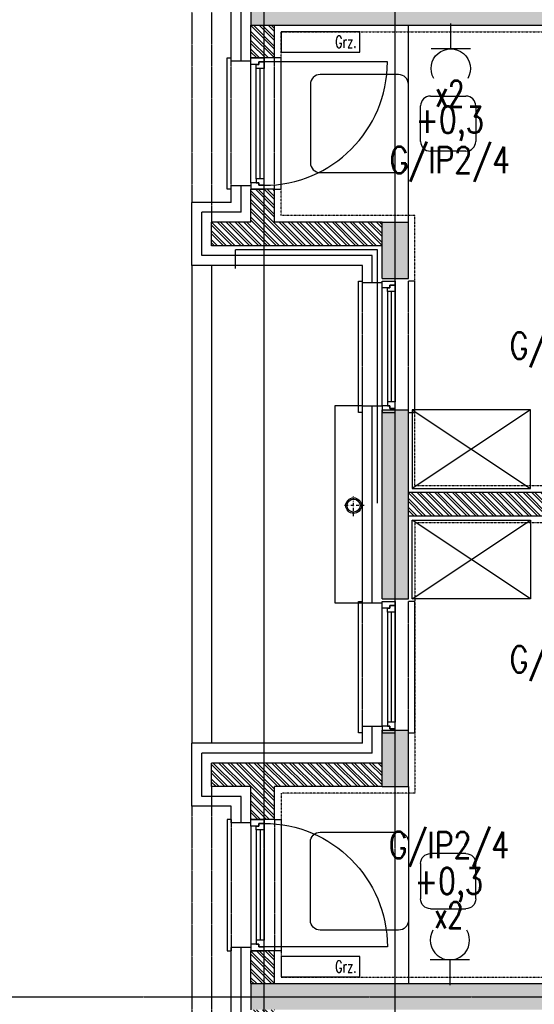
# Model space of a CAD drawing. Extents: x -7228 to 74941, y -112898 to 85621.
# Tile 527 of 635: x 60411 to 60804, y 37311 to 38061. Entities that reach past the tile are written whole.
import ezdxf
from ezdxf.enums import TextEntityAlignment as Align

# ---------------------------------------------------------------- set-up
doc = ezdxf.new("R2010")
doc.units = 0
for name, pattern in [('CENTER', [2, 1.25, -0.25, 0.25, -0.25]), ('DASHDOT', [1, 0.5, -0.25, 0, -0.25]), ('DASHED2', [0.375, 0.25, -0.125]), ('DIVIDE', [31.75, 12.7, -6.35, 0, -6.35, 0, -6.35])]:
    doc.linetypes.add(name, pattern=pattern)
doc.layers.get('0').update_dxf_attribs({"color": 101, "linetype": 'CONTINUOUS'})
for name, color, linetype in [('E35', 6, 'CONTINUOUS'), ('E50', 3, 'CONTINUOUS'), ('Ins-co', 2, 'CONTINUOUS'), ('Mkd-piony', 86, 'CONTINUOUS'), ('Mw-rury', 160, 'CONTINUOUS'), ('Okn---okna', 5, 'CONTINUOUS'), ('Os-osie glowne', 1, 'CENTER'), ('Pzt-chodniki', 8, 'CONTINUOUS'), ('Sc-beton', 7, 'CONTINUOUS'), ('Sc-beton-hatch', 86, 'CONTINUOUS'), ('Sc-cegla pustak', 42, 'CONTINUOUS'), ('Sc-cegla pustak-hatch', 8, 'CONTINUOUS'), ('Sc-drewno', 22, 'CONTINUOUS'), ('Sc-izolacja term-styropian', 151, 'STYROPIAN-KA'), ('Suf-widok', 8, 'CONTINUOUS'), ('W-idok nad', 5, 'DASHED2'), ('Wyp-meble', 155, 'CONTINUOUS')]:
    doc.layers.add(name, color=color, linetype=linetype)
doc.styles.add('ROMANS', font='romans', dxfattribs={"width": 0.85})
doc.linetypes.add('BATTING', pattern='A,0.0001,-0.1,[134,ltypeshp.shx,S=0.1,R=0,X=-0.1,Y=0],-0.2,[134,ltypeshp.shx,S=0.1,R=180,X=0.1,Y=0],-0.1', length=0.4001)
doc.linetypes.add('STYROPIAN-KA', pattern='A,0.0001,-0.1,[135,ltypeshp.shx,S=0.1,R=0,X=-0.1,Y=0],0,[135,ltypeshp.shx,S=0.1,R=180,X=0.1,Y=0],-0.1', length=0.2001)

# ---------------------------------------------------------------- blocks, each defined once
blk = doc.blocks.new('_0630_stolik_wyposazenie')
for p, q in [((-7.47, 37.33), (-67.2, 37.33)), ((-74.67, 29.87), (-74.67, -29.87)), ((0, -29.87), (0, 29.87)), ((-118.53, 21), (-91.47, 21)), ((-126, -13.53), (-126, 13.53)), ((-84, 13.53), (-84, -13.53)), ((-91.47, -21), (-118.53, -21)), ((-67.2, -37.33), (-7.47, -37.33))]:
    blk.add_line(p, q)
for centre, start, end in [((-67.2, 29.87), 90, 180), ((-7.47, 29.87), 0, 90), ((-118.53, 13.53), 90, 180), ((-91.47, 13.53), 0, 90), ((-118.53, -13.53), 180, 270), ((-91.47, -13.53), 270, 0), ((-67.2, -29.87), 180, 270), ((-7.47, -29.87), 270, 0)]:
    blk.add_arc(centre, 7.47, start, end)
blk = doc.blocks.new('_0630_szafa_1os')
blk.add_lwpolyline([(-90, 0), (-90, -60), (0, -60), (0, 0)], close=True)
for points in [[(-90, 0), (0, -60)], [(0, 0), (-90, -60)]]:
    blk.add_lwpolyline(points)
blk = doc.blocks.new('_gkdfjhk')
at = {"linetype": 'DASHED2'}
for p, q in [((-15, -100), (-15, 0)), ((18, -100), (18, 0))]:
    blk.add_line(p, q, dxfattribs=at)
for p, q in [((0, -95), (0, -5)), ((104, -3), (10, -3)), ((4, -92), (4, -8)), ((7, -92), (7, -8)), ((10, -92), (10, -8))]:
    blk.add_line(p, q)
for points in [[(-15, -100), (-18, -100), (-18, 0), (-15, 0)], [(18, -100), (23, -100), (23, 0), (18, 0)]]:
    blk.add_lwpolyline(points)
for points in [[(0, -5), (0, 0), (10, 0), (10, -3), (6, -3), (6, -5)], [(4, -8), (4, -5), (6, -5), (6, -3), (10, -3), (10, -5), (10, -8)], [(0, -95), (0, -100), (10, -100), (10, -97), (6, -97), (6, -95)], [(4, -92), (4, -95), (6, -95), (6, -97), (10, -97), (10, -95), (10, -92)]]:
    blk.add_lwpolyline(points, close=True)
blk.add_arc((10, -3), 94, 270, 0)
blk = doc.blocks.new('_nfkdshfkdhgg')
for p, q in [((-28, -100), (-28, 0)), ((-28, 0), (-25, 0)), ((15, 0), (10, 0)), ((15, -100), (15, 0)), ((-10, -95), (-10, -5)), ((-6, -8), (-6, -92)), ((-3, -8), (-3, -92)), ((0, -8), (0, -92)), ((-25, -100), (-28, -100)), ((10, -100), (15, -100))]:
    blk.add_line(p, q)
at = {"linetype": 'DASHED2'}
for p, q in [((-25, -100), (-25, 0)), ((10, -100), (10, 0))]:
    blk.add_line(p, q, dxfattribs=at)
for points in [[(-10, -5), (-10, 0), (0, 0), (0, -3), (-4, -3), (-4, -5)], [(-6, -8), (-6, -5), (-4, -5), (-4, -3), (0, -3), (0, -5), (0, -8)], [(-10, -95), (-10, -100), (0, -100), (0, -97), (-4, -97), (-4, -95)], [(-6, -92), (-6, -95), (-4, -95), (-4, -97), (0, -97), (0, -95), (0, -92)]]:
    blk.add_lwpolyline(points, close=True)
blk = doc.blocks.new('rs75')
at = {"layer": 'Mkd-piony', "color": 251, "linetype": 'DASHDOT', "ltscale": 3}
for p, q in [((4236.28, -1401.66), (4236.28, -1389.4)), ((4242.42, -1395.53), (4230.15, -1395.53))]:
    blk.add_line(p, q, dxfattribs=at)
at = {"layer": 'Mkd-piony', "color": 251, "ltscale": 10}
blk.add_circle((4236.28, -1395.53), 4.5, dxfattribs=at)
at = {"layer": 'Mkd-piony'}
blk.add_circle((4236.28, -1395.53), 3.75, dxfattribs=at)
blk = doc.blocks.new('g2')
at = {"layer": 'E35'}
blk.add_line((15, 19.27), (-15, 19.27), dxfattribs=at)
blk.add_arc((0, 34.27), 15, 150, 30, dxfattribs=at)
at = {"layer": 'E50'}
blk.add_line((0, 19.27), (0, 0), dxfattribs=at)

msp = doc.modelspace()

# ---------------------------------------------------------------- hatches: boundary and pattern name
at = {"layer": 'Sc-beton-hatch'}
h = msp.add_hatch(dxfattribs=at)
h.set_pattern_fill('ANSI33', color=256, style=0)
h.paths.add_polyline_path([(60707.547, 38656.472), (60687.547, 38656.472), (60687.547, 38613.472), (60707.547, 38613.472)])
h.paths.add_polyline_path([(60707.547, 38513.472), (60687.547, 38513.472), (60687.547, 38369.472), (60707.547, 38369.472)])
h.paths.add_polyline_path([(60687.547, 38226.472), (60707.547, 38226.472), (60707.547, 38269.472), (60687.547, 38269.472)])
h.paths.add_polyline_path([(61219.547, 38056.472), (61219.547, 38076.472), (60587.547, 38076.472), (60587.547, 38056.472)])
h.paths.add_polyline_path([(60707.547, 37906.472), (60687.547, 37906.472), (60687.547, 37863.472), (60707.547, 37863.472)])
h.paths.add_polyline_path([(61477.547, 38391.472), (61457.547, 38391.472), (61457.547, 38201.472), (61477.547, 38201.472)])
h.paths.add_polyline_path([(61477.547, 38681.472), (61457.547, 38681.472), (61457.547, 38491.472), (61477.547, 38491.472)])
h.paths.add_polyline_path([(62149.547, 38513.472), (62129.547, 38513.472), (62129.547, 38369.472), (62149.547, 38369.472)])
h.paths.add_polyline_path([(62149.547, 38269.472), (62129.547, 38269.472), (62129.547, 38226.472), (62149.547, 38226.472)])
h.paths.add_polyline_path([(61477.547, 38076.472), (61477.547, 38081.472), (61457.547, 38081.472), (61457.547, 38051.472), (61477.547, 38051.472), (61477.547, 38056.472), (62227.547, 38056.472), (62227.547, 38076.472)])
h.paths.add_polyline_path([(62129.547, 37863.472), (62149.547, 37863.472), (62149.547, 37906.472), (62129.547, 37906.472)])
h.paths.add_polyline_path([(61457.547, 37741.472), (61477.547, 37741.472), (61477.547, 37931.472), (61457.547, 37931.472)])
h.paths.add_polyline_path([(61477.547, 37641.472), (61457.547, 37641.472), (61457.547, 37451.472), (61477.547, 37451.472)])
h.paths.add_polyline_path([(62149.547, 37763.472), (62129.547, 37763.472), (62129.547, 37619.472), (62149.547, 37619.472)])
h.paths.add_polyline_path([(62149.547, 37519.472), (62129.547, 37519.472), (62129.547, 37476.472), (62149.547, 37476.472)])
h.paths.add_polyline_path([(61477.547, 37326.472), (61477.547, 37331.472), (61457.547, 37331.472), (61457.547, 37301.472), (61477.547, 37301.472), (61477.547, 37306.472), (62227.547, 37306.472), (62227.547, 37326.472)])
h.paths.add_polyline_path([(61219.547, 37306.472), (61219.547, 37326.472), (60587.547, 37326.472), (60587.547, 37306.472)])
h.paths.add_polyline_path([(60707.547, 37519.472), (60687.547, 37519.472), (60687.547, 37476.472), (60707.547, 37476.472)])
h.paths.add_polyline_path([(60707.547, 37763.472), (60687.547, 37763.472), (60687.547, 37619.472), (60707.547, 37619.472)])
h.paths.add_polyline_path([(60687.547, 37113.472), (60707.547, 37113.472), (60707.547, 37156.472), (60687.547, 37156.472)])
h.paths.add_polyline_path([(60687.547, 36869.472), (60707.547, 36869.472), (60707.547, 37013.472), (60687.547, 37013.472)])
h.paths.add_polyline_path([(60707.547, 36726.472), (60707.547, 36769.472), (60687.547, 36769.472), (60687.547, 36726.472)])
h.paths.add_polyline_path([(61219.547, 36556.472), (61219.547, 36576.472), (60587.547, 36576.472), (60587.547, 36556.472)])
h.paths.add_polyline_path([(61477.547, 37181.472), (61457.547, 37181.472), (61457.547, 36991.472), (61477.547, 36991.472)])
h.paths.add_polyline_path([(61477.547, 36891.472), (61457.547, 36891.472), (61457.547, 36701.472), (61477.547, 36701.472)])
h.paths.add_polyline_path([(62149.547, 37156.472), (62129.547, 37156.472), (62129.547, 37113.472), (62149.547, 37113.472)])
h.paths.add_polyline_path([(62129.547, 36869.472), (62149.547, 36869.472), (62149.547, 37013.472), (62129.547, 37013.472)])
h.paths.add_polyline_path([(62149.547, 36769.472), (62129.547, 36769.472), (62129.547, 36726.472), (62149.547, 36726.472)])
h.paths.add_polyline_path([(61477.547, 36576.472), (61477.547, 36581.472), (61457.547, 36581.472), (61457.547, 36551.472), (61477.547, 36551.472), (61477.547, 36556.472), (62227.547, 36556.472), (62227.547, 36576.472)])
h.paths.add_polyline_path([(62149.547, 36406.472), (62129.547, 36406.472), (62129.547, 36363.472), (62149.547, 36363.472)])
h.paths.add_polyline_path([(62129.547, 36263.472), (62129.547, 36119.472), (62149.547, 36119.472), (62149.547, 36263.472)])
h.paths.add_polyline_path([(61477.547, 36431.472), (61457.547, 36431.472), (61457.547, 36241.472), (61477.547, 36241.472)])
h.paths.add_polyline_path([(61457.547, 35951.472), (61477.547, 35951.472), (61477.547, 36141.472), (61457.547, 36141.472)])
h.paths.add_polyline_path([(62129.547, 35976.472), (62149.547, 35976.472), (62149.547, 36019.472), (62129.547, 36019.472)])
h.paths.add_polyline_path([(62227.547, 35806.472), (62227.547, 35826.472), (61477.547, 35826.472), (61477.547, 35831.472), (61457.547, 35831.472), (61457.547, 35801.472), (61477.547, 35801.472), (61477.547, 35806.472)])
h.paths.add_polyline_path([(62129.547, 35613.472), (62149.547, 35613.472), (62149.547, 35656.472), (62129.547, 35656.472)])
h.paths.add_polyline_path([(62129.547, 35369.472), (62149.547, 35369.472), (62149.547, 35513.472), (62129.547, 35513.472)])
h.paths.add_polyline_path([(61477.547, 35681.472), (61457.547, 35681.472), (61457.547, 35491.472), (61477.547, 35491.472)])
at = {"layer": 'Sc-cegla pustak-hatch'}
h = msp.add_hatch(dxfattribs=at)
h.set_pattern_fill('ANSI32', color=256, scale=0.5, angle=90, style=0)
h.paths.add_polyline_path([(60605.547, 38806.472), (60587.547, 38806.472), (60587.547, 38781.472), (60605.547, 38781.472)])
h.paths.add_polyline_path([(60587.547, 38656.472), (60557.547, 38656.472), (60557.547, 38638.472), (60687.547, 38638.472), (60687.547, 38656.472), (60605.547, 38656.472), (60605.547, 38681.472), (60587.547, 38681.472)])
h.paths.add_polyline_path([(60707.547, 38450.472), (60707.547, 38432.472), (61193.547, 38432.472), (61193.547, 38450.472)])
h.paths.add_polyline_path([(60557.547, 38244.472), (60557.547, 38226.472), (60587.547, 38226.472), (60587.547, 38201.472), (60605.547, 38201.472), (60605.547, 38226.472), (60687.547, 38226.472), (60687.547, 38244.472)])
h.paths.add_polyline_path([(60605.547, 38101.472), (60587.547, 38101.472), (60587.547, 38076.472), (60605.547, 38076.472)])
h.paths.add_polyline_path([(60605.547, 38056.472), (60587.547, 38056.472), (60587.547, 38031.472), (60605.547, 38031.472)])
h.paths.add_polyline_path([(61237.547, 38081.472), (61219.547, 38081.472), (61219.547, 38076.472), (61219.547, 38056.472), (61219.547, 38051.472), (61237.547, 38051.472)])
h.paths.add_polyline_path([(61237.547, 38391.472), (61219.547, 38391.472), (61219.547, 38201.472), (61237.547, 38201.472)])
h.paths.add_polyline_path([(61237.547, 38681.472), (61219.547, 38681.472), (61219.547, 38491.472), (61237.547, 38491.472)])
h.paths.add_polyline_path([(61503.547, 38450.472), (61503.547, 38432.472), (62129.547, 38432.472), (62129.547, 38450.472)])
h.paths.add_polyline_path([(62149.547, 38244.472), (62149.547, 38226.472), (62209.547, 38226.472), (62209.547, 38201.472), (62227.547, 38201.472), (62227.547, 38226.472), (62257.547, 38226.472), (62257.547, 38244.472)])
h.paths.add_polyline_path([(62227.547, 38076.472), (62227.547, 38101.472), (62209.547, 38101.472), (62209.547, 38076.472)])
h.paths.add_polyline_path([(62209.547, 38031.472), (62227.547, 38031.472), (62227.547, 38056.472), (62209.547, 38056.472)])
h = msp.add_hatch(dxfattribs=at)
h.set_pattern_fill('ANSI32', color=256, scale=0.5, angle=90, style=0)
h.paths.add_polyline_path([(62257.547, 37906.472), (62227.547, 37906.472), (62227.547, 37931.472), (62209.547, 37931.472), (62209.547, 37906.472), (62149.547, 37906.472), (62149.547, 37888.472), (62257.547, 37888.472)])
h.paths.add_polyline_path([(62129.547, 37700.472), (61503.547, 37700.472), (61503.547, 37682.472), (62129.547, 37682.472)])
h.paths.add_polyline_path([(61237.547, 37931.472), (61219.547, 37931.472), (61219.547, 37741.472), (61237.547, 37741.472)])
h.paths.add_polyline_path([(61193.547, 37700.472), (60707.547, 37700.472), (60707.547, 37682.472), (61193.547, 37682.472)])
h.paths.add_polyline_path([(60687.547, 37906.472), (60605.547, 37906.472), (60605.547, 37931.472), (60587.547, 37931.472), (60587.547, 37906.472), (60557.547, 37906.472), (60557.547, 37888.472), (60687.547, 37888.472)])
h.paths.add_polyline_path([(60687.547, 37494.472), (60557.547, 37494.472), (60557.547, 37476.472), (60587.547, 37476.472), (60587.547, 37451.472), (60605.547, 37451.472), (60605.547, 37476.472), (60687.547, 37476.472)])
h.paths.add_polyline_path([(61237.547, 37641.472), (61219.547, 37641.472), (61219.547, 37451.472), (61237.547, 37451.472)])
h.paths.add_polyline_path([(61237.547, 37331.472), (61219.547, 37331.472), (61219.547, 37326.472), (61219.547, 37306.472), (61219.547, 37301.472), (61237.547, 37301.472)])
h.paths.add_polyline_path([(60605.547, 37351.472), (60587.547, 37351.472), (60587.547, 37326.472), (60605.547, 37326.472)])
h.paths.add_polyline_path([(60605.547, 37306.472), (60587.547, 37306.472), (60587.547, 37281.472), (60605.547, 37281.472)])
h.paths.add_polyline_path([(60687.547, 37156.472), (60605.547, 37156.472), (60605.547, 37181.472), (60587.547, 37181.472), (60587.547, 37156.472), (60557.547, 37156.472), (60557.547, 37138.472), (60687.547, 37138.472)])
h.paths.add_polyline_path([(60687.547, 36744.472), (60557.547, 36744.472), (60557.547, 36726.472), (60587.547, 36726.472), (60587.547, 36701.472), (60605.547, 36701.472), (60605.547, 36726.472), (60687.547, 36726.472)])
h.paths.add_polyline_path([(60605.547, 36601.472), (60587.547, 36601.472), (60587.547, 36576.472), (60605.547, 36576.472)])
h.paths.add_polyline_path([(60605.547, 36556.472), (60587.547, 36556.472), (60587.547, 36531.472), (60605.547, 36531.472)])
h.paths.add_polyline_path([(60687.547, 36406.472), (60605.547, 36406.472), (60605.547, 36431.472), (60587.547, 36431.472), (60587.547, 36406.472), (60557.547, 36406.472), (60557.547, 36388.472), (60687.547, 36388.472)])
h.paths.add_polyline_path([(60687.547, 35994.472), (60557.547, 35994.472), (60557.547, 35976.472), (60587.547, 35976.472), (60587.547, 35951.472), (60605.547, 35951.472), (60605.547, 35976.472), (60687.547, 35976.472)])
h.paths.add_polyline_path([(60605.547, 35851.472), (60587.547, 35851.472), (60587.547, 35826.472), (60605.547, 35826.472)])
h.paths.add_polyline_path([(60605.547, 35806.472), (60587.547, 35806.472), (60587.547, 35781.472), (60605.547, 35781.472)])
h.paths.add_polyline_path([(60687.547, 35656.472), (60605.547, 35656.472), (60605.547, 35681.472), (60587.547, 35681.472), (60587.547, 35656.472), (60557.547, 35656.472), (60557.547, 35638.472), (60687.547, 35638.472)])
h.paths.add_polyline_path([(60687.547, 35244.472), (60557.547, 35244.472), (60557.547, 35226.472), (60587.547, 35226.472), (60587.547, 35201.472), (60605.547, 35201.472), (60605.547, 35226.472), (60687.547, 35226.472)])
h.paths.add_polyline_path([(60605.547, 35101.472), (60587.547, 35101.472), (60587.547, 35076.472), (60605.547, 35076.472)])
h.paths.add_polyline_path([(60687.547, 34836.472), (60607.547, 34836.472), (60607.547, 34818.472), (60687.547, 34818.472)])
h.paths.add_polyline_path([(60587.547, 34836.472), (60187.547, 34836.472), (60187.547, 34818.472), (60587.547, 34818.472)])
h.paths.add_polyline_path([(60717.547, 34836.472), (60707.547, 34836.472), (60707.547, 34818.472), (60717.547, 34818.472)])
h.paths.add_polyline_path([(61129.547, 34836.472), (60817.547, 34836.472), (60817.547, 34818.472), (61111.547, 34818.472), (61111.547, 34740.472), (61192.547, 34740.472), (61192.547, 34666.472), (60707.547, 34666.472), (60707.547, 34648.472), (61282.547, 34648.472), (61282.547, 34666.472), (61210.547, 34666.472), (61210.547, 34740.472), (61237.547, 34740.472), (61237.547, 34836.472), (61219.547, 34836.472), (61219.547, 34758.472), (61129.547, 34758.472)])
h.paths.add_polyline_path([(60905.547, 34534.472), (60887.547, 34534.472), (60887.547, 34378.19), (60905.547, 34378.19)])
h.paths.add_polyline_path([(60905.547, 34378.19), (60887.547, 34378.19), (60887.547, 34306.472), (60905.547, 34306.472)])
h.paths.add_polyline_path([(61457.547, 34666.472), (61412.547, 34666.472), (61412.547, 34648.472), (61457.547, 34648.472)])
h.paths.add_polyline_path([(61699.547, 34818.472), (61714.547, 34818.472), (61714.547, 34836.472), (61587.547, 34836.472), (61587.547, 34818.472), (61681.547, 34818.472), (61681.547, 34666.472), (61477.547, 34666.472), (61477.547, 34648.472), (61681.547, 34648.472), (61681.547, 34306.472), (61699.547, 34306.472)])
h.paths.add_polyline_path([(61487.547, 34836.472), (61477.547, 34836.472), (61477.547, 34818.472), (61487.547, 34818.472)])
h.paths.add_polyline_path([(61867.547, 34836.472), (61834.547, 34836.472), (61834.547, 34818.472), (61867.547, 34818.472)])
h.paths.add_polyline_path([(62107.547, 34836.472), (61987.547, 34836.472), (61987.547, 34818.472), (62107.547, 34818.472)])
h.paths.add_polyline_path([(62257.547, 34836.472), (62227.547, 34836.472), (62227.547, 34871.472), (62209.547, 34871.472), (62209.547, 34836.472), (62127.547, 34836.472), (62127.547, 34818.472), (62257.547, 34818.472)])
h.paths.add_polyline_path([(62227.547, 35056.472), (62209.547, 35056.472), (62209.547, 35021.472), (62227.547, 35021.472)])
h.paths.add_polyline_path([(62227.547, 35101.472), (62209.547, 35101.472), (62209.547, 35076.472), (62227.547, 35076.472)])
h.paths.add_polyline_path([(62257.547, 35244.472), (62149.547, 35244.472), (62149.547, 35226.472), (62209.547, 35226.472), (62209.547, 35201.472), (62227.547, 35201.472), (62227.547, 35226.472), (62257.547, 35226.472)])
h.paths.add_polyline_path([(62129.547, 35450.472), (61503.547, 35450.472), (61503.547, 35432.472), (62129.547, 35432.472)])
h.paths.add_polyline_path([(61193.547, 35450.472), (60707.547, 35450.472), (60707.547, 35432.472), (61193.547, 35432.472)])
h.paths.add_polyline_path([(61237.547, 35391.472), (61219.547, 35391.472), (61219.547, 35201.472), (61237.547, 35201.472)])
h.paths.add_polyline_path([(61237.547, 35681.472), (61219.547, 35681.472), (61219.547, 35491.472), (61237.547, 35491.472)])
h.paths.add_polyline_path([(61237.547, 36141.472), (61219.547, 36141.472), (61219.547, 35951.472), (61237.547, 35951.472)])
h.paths.add_polyline_path([(61237.547, 36431.472), (61219.547, 36431.472), (61219.547, 36241.472), (61237.547, 36241.472)])
h.paths.add_polyline_path([(61193.547, 36200.472), (60707.547, 36200.472), (60707.547, 36182.472), (61193.547, 36182.472)])
h.paths.add_polyline_path([(61237.547, 35831.472), (61219.547, 35831.472), (61219.547, 35826.472), (61219.547, 35806.472), (61219.547, 35801.472), (61237.547, 35801.472)])
h.paths.add_polyline_path([(62129.547, 36200.472), (61503.547, 36200.472), (61503.547, 36182.472), (62129.547, 36182.472)])
h.paths.add_polyline_path([(62257.547, 35994.472), (62149.547, 35994.472), (62149.547, 35976.472), (62209.547, 35976.472), (62209.547, 35951.472), (62227.547, 35951.472), (62227.547, 35976.472), (62257.547, 35976.472)])
h.paths.add_polyline_path([(62227.547, 35851.472), (62209.547, 35851.472), (62209.547, 35826.472), (62227.547, 35826.472)])
h.paths.add_polyline_path([(62227.547, 35806.472), (62209.547, 35806.472), (62209.547, 35781.472), (62227.547, 35781.472)])
h.paths.add_polyline_path([(62257.547, 35656.472), (62227.547, 35656.472), (62227.547, 35681.472), (62209.547, 35681.472), (62209.547, 35656.472), (62149.547, 35656.472), (62149.547, 35638.472), (62257.547, 35638.472)])
h.paths.add_polyline_path([(62227.547, 36431.472), (62209.547, 36431.472), (62209.547, 36406.472), (62149.547, 36406.472), (62149.547, 36388.472), (62257.547, 36388.472), (62257.547, 36406.472), (62227.547, 36406.472)])

# ---------------------------------------------------------------- linework, layer by layer
at = {"layer": 'Ins-co'}
for points in [[(60610.639, 38051.404), (60610.639, 38035.904), (60670.639, 38035.904), (60670.639, 38051.404)], [(60610.639, 37347.03), (60610.639, 37331.53), (60670.639, 37331.53), (60670.639, 37347.03)]]:
    msp.add_lwpolyline(points, close=True, dxfattribs=at)
at = {"layer": 'Mw-rury'}
for p, q in [((60684.036, 37885.277), (60575.863, 37885.277)), ((60575.863, 37871.005), (60575.863, 37885.277)), ((60684.036, 37692.466), (60684.036, 37885.277))]:
    msp.add_line(p, q, dxfattribs=at)
at = {"layer": 'Os-osie glowne'}
for points in [[(60597.547, 34021.472), (60597.547, 39998.472)], [(60697.547, 34021.472), (60697.547, 39998.472)], [(50700.047, 37316.472), (62792.547, 37316.472)]]:
    msp.add_lwpolyline(points, dxfattribs=at)
at = {"layer": 'Pzt-chodniki'}
for points in [[(60542.547, 37873.472), (60542.547, 37509.472)], [(60557.547, 37873.472), (60557.547, 37509.472)]]:
    msp.add_lwpolyline(points, dxfattribs=at)
at = {"layer": 'Sc-beton'}
for points in [[(60587.547, 38076.472), (60587.547, 38056.472)], [(60587.547, 38056.472), (61219.547, 38056.472)], [(60687.547, 37906.472), (60707.547, 37906.472)], [(60687.547, 37863.472), (60687.547, 37906.472)], [(60707.547, 37863.472), (60707.547, 37906.472)], [(60687.547, 37863.472), (60707.547, 37863.472)], [(60687.547, 37763.472), (60707.547, 37763.472)], [(60687.547, 37619.472), (60687.547, 37763.472)], [(60707.547, 37619.472), (60707.547, 37763.472)], [(60687.547, 37619.472), (60707.547, 37619.472)], [(60687.547, 37476.472), (60687.547, 37519.472)], [(60687.547, 37519.472), (60707.547, 37519.472)], [(60707.547, 37476.472), (60707.547, 37519.472)], [(60687.547, 37476.472), (60707.547, 37476.472)], [(60587.547, 37326.472), (61219.547, 37326.472)], [(60587.547, 37326.472), (60587.547, 37306.472)]]:
    msp.add_lwpolyline(points, dxfattribs=at)
at = {"layer": 'Sc-cegla pustak'}
for points in [[(60587.547, 38031.472), (60587.547, 38056.472)], [(60605.547, 38031.472), (60605.547, 38056.472)], [(60605.547, 38031.472), (60587.547, 38031.472)], [(60587.547, 37906.472), (60587.547, 37931.472)], [(60605.547, 37931.472), (60587.547, 37931.472)], [(60605.547, 37906.472), (60605.547, 37931.472)], [(60557.547, 37888.472), (60557.547, 37906.472)], [(60587.547, 37906.472), (60557.547, 37906.472)], [(60687.547, 37906.472), (60605.547, 37906.472)], [(60687.547, 37888.472), (60557.547, 37888.472)], [(61193.547, 37700.472), (60707.547, 37700.472)], [(61193.547, 37682.472), (60707.547, 37682.472)], [(60557.547, 37476.472), (60557.547, 37494.472)], [(60687.547, 37494.472), (60557.547, 37494.472)], [(60587.547, 37476.472), (60557.547, 37476.472)], [(60587.547, 37451.472), (60587.547, 37476.472)], [(60605.547, 37451.472), (60605.547, 37476.472)], [(60687.547, 37476.472), (60605.547, 37476.472)], [(60605.547, 37451.472), (60587.547, 37451.472)], [(60587.547, 37326.472), (60587.547, 37351.472)], [(60605.547, 37351.472), (60587.547, 37351.472)], [(60605.547, 37326.472), (60605.547, 37351.472)]]:
    msp.add_lwpolyline(points, dxfattribs=at)
at = {"layer": 'Sc-drewno'}
msp.add_lwpolyline([(60672.547, 37766.472), (60651.547, 37766.472), (60651.547, 37616.472), (60672.547, 37616.472)], dxfattribs=at)
at = {"layer": 'Sc-izolacja term-styropian', "linetype": 'ByBlock'}
for points in [[(60572.547, 38028.972), (60572.547, 38103.972)], [(60587.547, 38028.972), (60572.547, 38028.972)], [(60572.547, 37921.472), (60572.547, 37933.972)], [(60587.547, 37933.972), (60572.547, 37933.972)], [(60542.547, 37873.472), (60542.547, 37921.472)], [(60572.547, 37921.472), (60542.547, 37921.472)], [(60672.547, 37873.472), (60542.547, 37873.472)], [(60672.547, 37860.472), (60672.547, 37873.472)], [(60672.547, 37860.472), (60687.547, 37860.472)], [(60672.547, 37616.472), (60672.547, 37766.472)], [(60672.547, 37766.472), (60687.547, 37766.472)], [(60672.547, 37616.472), (60687.547, 37616.472)], [(60672.547, 37509.472), (60672.547, 37522.472)], [(60672.547, 37522.472), (60687.547, 37522.472)], [(60542.547, 37461.472), (60542.547, 37509.472)], [(60672.547, 37509.472), (60542.547, 37509.472)], [(60572.547, 37461.472), (60542.547, 37461.472)], [(60572.547, 37448.972), (60572.547, 37461.472)], [(60587.547, 37448.972), (60572.547, 37448.972)], [(60572.547, 37278.972), (60572.547, 37353.972)], [(60587.547, 37353.972), (60572.547, 37353.972)]]:
    msp.add_lwpolyline(points, dxfattribs=at)
at = {"layer": 'Sc-izolacja term-styropian', "linetype": 'BATTING', "ltscale": 0.35}
for points in [[(60580.047, 38028.972), (60580.047, 38103.972)], [(60580.047, 37913.972), (60580.047, 37933.972)], [(60550.047, 37880.972), (60550.047, 37913.972)], [(60580.047, 37913.972), (60550.047, 37913.972)], [(60680.047, 37880.972), (60550.047, 37880.972)], [(60680.047, 37860.472), (60680.047, 37880.972)], [(60680.047, 37616.472), (60680.047, 37766.472)], [(60680.047, 37501.972), (60680.047, 37522.472)], [(60550.047, 37468.972), (60550.047, 37501.972)], [(60680.047, 37501.972), (60550.047, 37501.972)], [(60580.047, 37468.972), (60550.047, 37468.972)], [(60580.047, 37448.972), (60580.047, 37468.972)], [(60580.047, 37278.972), (60580.047, 37353.972)]]:
    msp.add_lwpolyline(points, dxfattribs=at)
at = {"layer": 'Suf-widok', "linetype": 'DIVIDE', "ltscale": 0.02}
for points in [[(60610.547, 37911.472), (60610.547, 38051.472), (61214.547, 38051.472), (61214.547, 37911.472), (60956.547, 37911.472), (60956.547, 37705.472), (60712.547, 37705.472), (60712.547, 37911.472)], [(60610.547, 37471.472), (60610.547, 37331.472), (61214.547, 37331.472), (61214.547, 37471.472), (60956.547, 37471.472), (60956.547, 37677.472), (60712.547, 37677.472), (60712.547, 37471.472)]]:
    msp.add_lwpolyline(points, close=True, dxfattribs=at)
at = {"layer": 'W-idok nad'}
for points in [[(60557.547, 38226.472), (60557.547, 37906.472)], [(60542.547, 38211.472), (60542.547, 37921.472)], [(60557.547, 37476.472), (60557.547, 37156.472)], [(60542.547, 37461.472), (60542.547, 37171.472)]]:
    msp.add_lwpolyline(points, dxfattribs=at)
at = {"layer": 'Wyp-meble'}
for points in [[(60707.547, 37906.472), (60707.547, 38056.472)], [(60707.547, 37906.472), (60707.547, 38056.472)], [(60707.547, 37476.472), (60707.547, 37326.472)], [(60707.547, 37476.472), (60707.547, 37326.472)]]:
    msp.add_lwpolyline(points, dxfattribs=at)

# ---------------------------------------------------------------- block references
at = {"layer": 'E35', "xscale": -1, "rotation": 180}
msp.add_blockref('g2', (60739.861, 38057.653), dxfattribs=at)
at = {"layer": 'E35'}
msp.add_blockref('g2', (60739.219, 37325.291), dxfattribs=at)
at = {"layer": 'Mkd-piony', "xscale": 1.320000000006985, "yscale": 1.320000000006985, "zscale": 1.32, "rotation": 1.958080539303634e-08}
msp.add_blockref('rs75', (55073.903, 39532.608), dxfattribs=at)
at = {"layer": 'Okn---okna'}
for name, p in [('_gkdfjhk', (60587.547, 38031.472)), ('_nfkdshfkdhgg', (60697.547, 37861.472)), ('_nfkdshfkdhgg', (60697.547, 37617.472))]:
    msp.add_blockref(name, p, dxfattribs=at)
at = {"layer": 'Okn---okna', "xscale": -1, "rotation": 180}
msp.add_blockref('_gkdfjhk', (60587.547, 37351.472), dxfattribs=at)
at = {"layer": 'Wyp-meble', "rotation": 180}
msp.add_blockref('_0630_stolik_wyposazenie', (60632.881, 37981.472), dxfattribs=at)
msp.add_blockref('_0630_stolik_wyposazenie', (60632.881, 37981.472), dxfattribs=at)
at = {"layer": 'Wyp-meble'}
msp.add_blockref('_0630_szafa_1os', (60800.547, 37763.472), dxfattribs=at)
msp.add_blockref('_0630_szafa_1os', (60800.547, 37763.472), dxfattribs=at)
at = {"layer": 'Wyp-meble', "xscale": -1, "rotation": 180}
msp.add_blockref('_0630_szafa_1os', (60800.547, 37619.472), dxfattribs=at)
msp.add_blockref('_0630_szafa_1os', (60800.547, 37619.472), dxfattribs=at)
at = {"layer": 'Wyp-meble', "xscale": -1}
msp.add_blockref('_0630_stolik_wyposazenie', (60632.881, 37404.472), dxfattribs=at)
msp.add_blockref('_0630_stolik_wyposazenie', (60632.881, 37404.472), dxfattribs=at)

# ---------------------------------------------------------------- texts
at = {"layer": 'E35', "style": 'ROMANS'}
for s, width, p in [('x2', 0.7, (60738.93, 38004.321)), ('+0,3', 0.8, (60738.989, 37981.334)), ('G/IP2/4', 0.8, (60830.584, 37810.965)), ('G/IP2/4', 0.8, (60738.467, 37430.588))]:
    msp.add_text(s, height=20, dxfattribs=dict(at, width=width)).set_placement(p, align=Align.MIDDLE)
for s, width, p in [('G/IP2/4', 0.8, (60739.109, 37952.356)), ('G/IP2/4', 0.8, (60830.584, 37571.978)), ('+0,3', 0.8, (60738.348, 37401.61)), ('x2', 0.7, (60738.288, 37378.623))]:
    msp.add_text(s, height=20, rotation=360, dxfattribs=dict(at, width=width)).set_placement(p, align=Align.MIDDLE)
at = {"layer": 'Ins-co', "style": 'ROMANS', "width": 0.7}
for p in [(60651.655, 38039.248), (60651.655, 37334.875)]:
    msp.add_text('Grz.', height=9, dxfattribs=at).set_placement(p)

doc.saveas('drawing.dxf')
